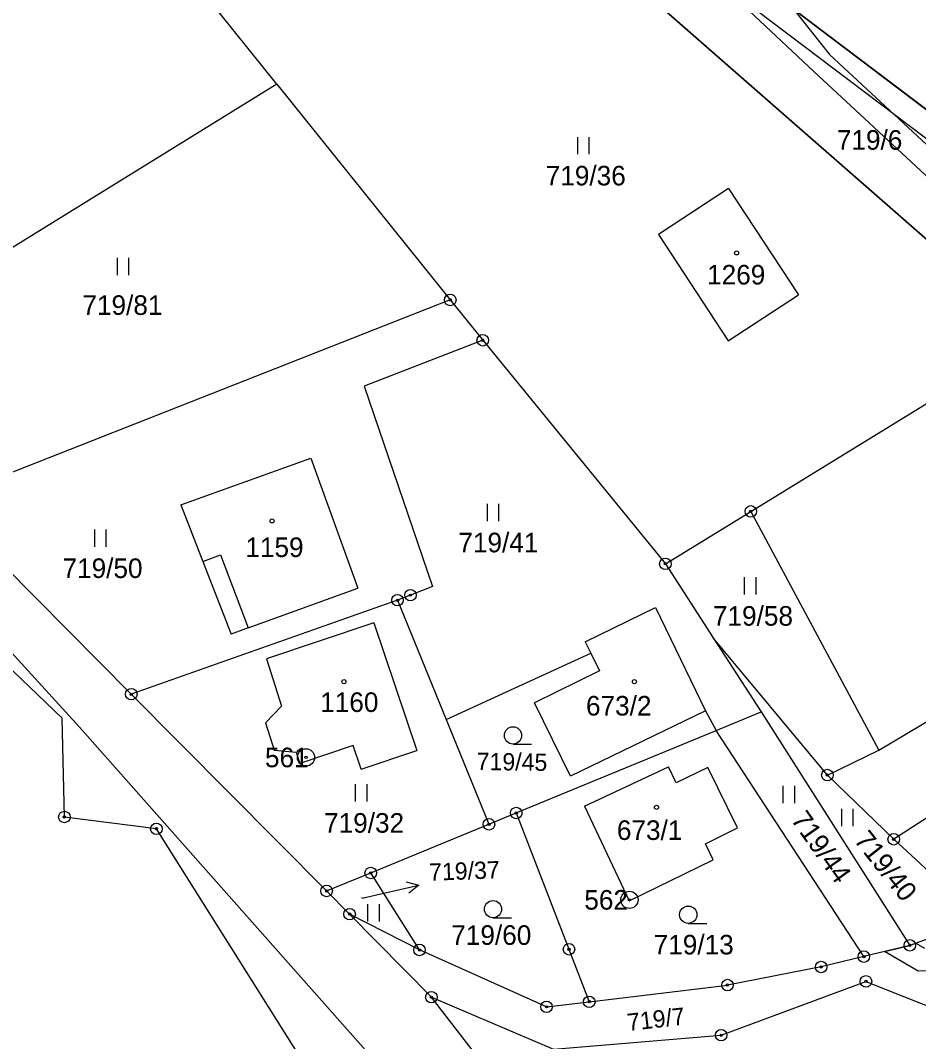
# Model space of a CAD drawing. Extents: x -439246 to -433691, y -1130252 to -1121148.
# Drawn here: x -436645.4 to -436567.4, y -1125891.5 to -1125802.9 of the extents above; entities that cross this region are included whole.
import ezdxf

# ---------------------------------------------------------------- set-up
doc = ezdxf.new("R2010")
doc.units = 0
for name, color, linetype in [('Vrstva 1', 7, 'Continuous'), ('Vrstva 16', 7, 'Continuous'), ('Vrstva 17', 7, 'Continuous'), ('Vrstva 18', 7, 'Continuous'), ('Vrstva 19', 7, 'Continuous'), ('Vrstva 24', 7, 'Continuous'), ('Vrstva 25', 7, 'Continuous'), ('Vrstva 3', 7, 'Continuous'), ('Vrstva 30', 7, 'Continuous'), ('Vrstva 37', 7, 'Continuous'), ('Vrstva 4', 7, 'Continuous')]:
    doc.layers.add(name, color=color, linetype=linetype)

msp = doc.modelspace()

# ---------------------------------------------------------------- linework, layer by layer
at = {"layer": 'Vrstva 1'}
for p, q in [((-436623.12, -1125808.44), (-436628.1, -1125802.25)), ((-436564.59, -1125812.25), (-436578.24, -1125801.93)), ((-436623.12, -1125808.44), (-436663.55, -1125833.39)), ((-436623.12, -1125808.44), (-436608.06, -1125827.16)), ((-436605.24, -1125830.66), (-436615.53, -1125834.66)), ((-436615.53, -1125834.66), (-436609.6, -1125852.04)), ((-436609.6, -1125852.04), (-436611.52, -1125852.79)), ((-436640.25, -1125864.25), (-436610.87, -1125897.43))]:
    msp.add_line(p, q, dxfattribs=at)
for points in [[(-436536.26, -1125836.19), (-436590.69, -1125795.04)], [(-436594.14, -1125797.88), (-436557.12, -1125830.28)], [(-436583.89, -1125817.5), (-436589.99, -1125821.48)], [(-436583.89, -1125817.5), (-436577.83, -1125826.73)], [(-436640.25, -1125864.25), (-436680.95, -1125819.62)], [(-436589.99, -1125821.48), (-436583.93, -1125830.7)], [(-436608.06, -1125827.16), (-436652.43, -1125844.6)], [(-436608.06, -1125827.16), (-436605.24, -1125830.66)], [(-436583.93, -1125830.7), (-436577.83, -1125826.73)], [(-436605.24, -1125830.66), (-436589.38, -1125850.07)], [(-436581.96, -1125845.52), (-436557.12, -1125830.28)], [(-436641.75, -1125863.48), (-436668.08, -1125838.25)], [(-436631.46, -1125844.96), (-436620.18, -1125840.89)], [(-436620.18, -1125840.89), (-436616.09, -1125852.18)], [(-436652.43, -1125844.6), (-436635.76, -1125861.39)], [(-436631.46, -1125844.96), (-436629.54, -1125849.88)], [(-436589.38, -1125850.07), (-436581.96, -1125845.52)], [(-436581.96, -1125845.52), (-436570.83, -1125866.25)], [(-436629.54, -1125849.88), (-436627.09, -1125856.17)], [(-436589.38, -1125850.07), (-436585.22, -1125856.5)], [(-436625.61, -1125855.63), (-436616.09, -1125852.18)], [(-436611.52, -1125852.79), (-436612.64, -1125853.23)], [(-436612.64, -1125853.23), (-436635.76, -1125861.39)], [(-436612.64, -1125853.23), (-436608.41, -1125863.59)], [(-436596.34, -1125856.83), (-436590.23, -1125853.87)], [(-436590.23, -1125853.87), (-436585.9, -1125862.82)], [(-436625.61, -1125855.63), (-436627.09, -1125856.17)], [(-436614.71, -1125855.18), (-436624.02, -1125858.32)], [(-436614.71, -1125855.18), (-436610.97, -1125866.27)], [(-436570.83, -1125866.25), (-436552.88, -1125855.58)], [(-436575.31, -1125868.41), (-436585.22, -1125856.5)], [(-436585.22, -1125856.5), (-436581.06, -1125862.92)], [(-436596.34, -1125856.83), (-436595.85, -1125857.82)], [(-436624.02, -1125858.32), (-436622.71, -1125862.43)], [(-436608.41, -1125863.59), (-436595.85, -1125857.82)], [(-436595.85, -1125857.82), (-436595.09, -1125859.37)], [(-436595.09, -1125859.37), (-436600.74, -1125862.15)], [(-436549, -1125860.74), (-436569.55, -1125873.98)], [(-436635.76, -1125861.39), (-436618.8, -1125878.47)], [(-436622.71, -1125862.43), (-436624.12, -1125863.88)], [(-436597.62, -1125868.49), (-436600.74, -1125862.15)], [(-436585.9, -1125862.82), (-436597.62, -1125868.49)], [(-436585.9, -1125862.82), (-436584.98, -1125864.54)], [(-436584.98, -1125864.54), (-436581.06, -1125862.92)], [(-436581.06, -1125862.92), (-436568.15, -1125883.19)], [(-436641.57, -1125872.05), (-436641.75, -1125863.48)], [(-436608.41, -1125863.59), (-436604.7, -1125872.68)], [(-436624.12, -1125863.88), (-436623.35, -1125866.26)], [(-436602.33, -1125871.7), (-436584.98, -1125864.54)], [(-436572.14, -1125884.17), (-436584.98, -1125864.54)], [(-436623.35, -1125866.26), (-436621.43, -1125866.43)], [(-436621.43, -1125866.43), (-436621.11, -1125867.4)], [(-436616.49, -1125865.84), (-436621.11, -1125867.4)], [(-436615.8, -1125867.9), (-436616.49, -1125865.84)], [(-436615.8, -1125867.9), (-436610.97, -1125866.27)], [(-436575.31, -1125868.41), (-436570.83, -1125866.25)], [(-436596.39, -1125871.11), (-436589.12, -1125867.69)], [(-436588.44, -1125869.08), (-436589.12, -1125867.69)], [(-436585.7, -1125867.74), (-436588.44, -1125869.08)], [(-436583.12, -1125873), (-436585.7, -1125867.74)], [(-436569.55, -1125873.98), (-436575.31, -1125868.41)], [(-436604.7, -1125872.68), (-436602.33, -1125871.7)], [(-436602.33, -1125871.7), (-436597.75, -1125883.53)], [(-436596.39, -1125871.11), (-436592.52, -1125879.34)], [(-436633.58, -1125873.07), (-436641.57, -1125872.05)], [(-436614.97, -1125876.91), (-436604.7, -1125872.68)], [(-436603.59, -1125920.72), (-436633.58, -1125873.07)], [(-436585.9, -1125874.37), (-436583.12, -1125873)], [(-436585.22, -1125875.76), (-436585.9, -1125874.37)], [(-436569.55, -1125873.98), (-436561.98, -1125880.95)], [(-436592.52, -1125879.34), (-436585.22, -1125875.76)], [(-436618.8, -1125878.47), (-436614.97, -1125876.91)], [(-436610.73, -1125883.59), (-436614.97, -1125876.91)], [(-436618.8, -1125878.47), (-436616.8, -1125880.48)], [(-436616.8, -1125880.48), (-436609.7, -1125887.69)], [(-436610.73, -1125883.59), (-436616.8, -1125880.48)], [(-436561.98, -1125880.95), (-436568.15, -1125883.19)], [(-436568.15, -1125883.19), (-436572.14, -1125884.17)], [(-436599.7, -1125888.53), (-436610.73, -1125883.59)], [(-436597.75, -1125883.53), (-436595.99, -1125888.09)], [(-436572.14, -1125884.17), (-436575.85, -1125885.07)], [(-436575.85, -1125885.07), (-436583.99, -1125886.64)], [(-436595.99, -1125888.09), (-436583.99, -1125886.64)], [(-436584.53, -1125890.99), (-436571.96, -1125886.32)], [(-436571.96, -1125886.32), (-436553.5, -1125893.66)], [(-436571.68, -1125936.92), (-436609.7, -1125887.69)], [(-436609.7, -1125887.69), (-436599.1, -1125892.21)], [(-436599.7, -1125888.53), (-436595.99, -1125888.09)], [(-436599.1, -1125892.21), (-436584.53, -1125890.99)]]:
    msp.add_lwpolyline(points, dxfattribs=at)
at = {"layer": 'Vrstva 16'}
msp.add_line((-436613.72, -1125878.63), (-436610.798, -1125877.952), dxfattribs=at)
for points in [[(-436611.885, -1125877.691), (-436610.798, -1125877.952), (-436611.659, -1125878.665)], [(-436615.7, -1125879.09), (-436613.72, -1125878.63)]]:
    msp.add_lwpolyline(points, dxfattribs=at)
at = {"layer": 'Vrstva 24'}
for centre, radius in [((-436608.06, -1125827.16), 0.5), ((-436608.06, -1125827.16), 0.1), ((-436605.24, -1125830.66), 0.5), ((-436605.24, -1125830.66), 0.1), ((-436581.96, -1125845.52), 0.5), ((-436581.96, -1125845.52), 0.1), ((-436589.38, -1125850.07), 0.5), ((-436589.38, -1125850.07), 0.1), ((-436611.52, -1125852.79), 0.5), ((-436612.64, -1125853.23), 0.5), ((-436612.64, -1125853.23), 0.1), ((-436611.52, -1125852.79), 0.1), ((-436635.76, -1125861.39), 0.5), ((-436635.76, -1125861.39), 0.1), ((-436620.59, -1125866.88), 0.75), ((-436620.59, -1125866.88), 0.1), ((-436575.31, -1125868.41), 0.5), ((-436575.31, -1125868.41), 0.1), ((-436641.57, -1125872.05), 0.5), ((-436602.33, -1125871.7), 0.5), ((-436602.33, -1125871.7), 0.1), ((-436641.57, -1125872.05), 0.1), ((-436633.58, -1125873.07), 0.5), ((-436604.7, -1125872.68), 0.5), ((-436604.7, -1125872.68), 0.1), ((-436633.58, -1125873.07), 0.1), ((-436569.55, -1125873.98), 0.5), ((-436569.55, -1125873.98), 0.1), ((-436614.97, -1125876.91), 0.5), ((-436614.97, -1125876.91), 0.1), ((-436618.8, -1125878.47), 0.5), ((-436618.8, -1125878.47), 0.1), ((-436592.5, -1125879.24), 0.75), ((-436592.5, -1125879.24), 0.1), ((-436616.8, -1125880.48), 0.5), ((-436616.8, -1125880.48), 0.1), ((-436610.73, -1125883.59), 0.5), ((-436597.75, -1125883.53), 0.5), ((-436568.15, -1125883.19), 0.5), ((-436568.15, -1125883.19), 0.1), ((-436610.73, -1125883.59), 0.1), ((-436597.75, -1125883.53), 0.1), ((-436572.14, -1125884.17), 0.5), ((-436572.14, -1125884.17), 0.1), ((-436575.85, -1125885.07), 0.5), ((-436575.85, -1125885.07), 0.1), ((-436571.96, -1125886.32), 0.5), ((-436583.99, -1125886.64), 0.5), ((-436583.99, -1125886.64), 0.1), ((-436571.96, -1125886.32), 0.1), ((-436609.7, -1125887.69), 0.5), ((-436609.7, -1125887.69), 0.1), ((-436595.99, -1125888.09), 0.5), ((-436599.7, -1125888.53), 0.5), ((-436599.7, -1125888.53), 0.1), ((-436595.99, -1125888.09), 0.1), ((-436584.53, -1125890.99), 0.5), ((-436584.53, -1125890.99), 0.1)]:
    msp.add_circle(centre, radius, dxfattribs=at)
at = {"layer": 'Vrstva 25'}
for p, q in [((-436596.99, -1125814.52), (-436596.99, -1125813.02)), ((-436595.99, -1125814.52), (-436595.99, -1125813.02)), ((-436636.97, -1125825.01), (-436636.97, -1125823.51)), ((-436635.97, -1125825.01), (-436635.97, -1125823.51)), ((-436604.84, -1125846.37), (-436604.84, -1125844.87)), ((-436603.84, -1125846.37), (-436603.84, -1125844.87)), ((-436638.93, -1125848.6), (-436638.93, -1125847.1)), ((-436637.93, -1125848.6), (-436637.93, -1125847.1)), ((-436582.5, -1125852.74), (-436582.5, -1125851.24)), ((-436581.5, -1125852.74), (-436581.5, -1125851.24)), ((-436602.61, -1125865.72), (-436601.01, -1125865.72)), ((-436616.29, -1125870.71), (-436616.29, -1125869.21)), ((-436615.29, -1125870.71), (-436615.29, -1125869.21)), ((-436579.14, -1125870.85), (-436579.14, -1125869.35)), ((-436578.14, -1125870.85), (-436578.14, -1125869.35)), ((-436574.06, -1125872.83), (-436574.06, -1125871.33)), ((-436573.06, -1125872.83), (-436573.06, -1125871.33)), ((-436615.21, -1125881.13), (-436615.21, -1125879.63)), ((-436614.21, -1125881.13), (-436614.21, -1125879.63)), ((-436604.35, -1125880.8), (-436602.75, -1125880.8)), ((-436587.39, -1125881.28), (-436585.79, -1125881.28))]:
    msp.add_line(p, q, dxfattribs=at)
for centre, radius in [((-436583.19, -1125823.08), 0.175), ((-436623.54, -1125846.35), 0.175), ((-436617.29, -1125860.3), 0.175), ((-436592.07, -1125860.3), 0.175), ((-436602.61, -1125864.97), 0.75), ((-436590.15, -1125871.21), 0.175), ((-436604.35, -1125880.05), 0.75), ((-436587.39, -1125880.53), 0.75)]:
    msp.add_circle(centre, radius, dxfattribs=at)
at = {"layer": 'Vrstva 3'}
for points in [[(-436583.89, -1125817.5), (-436589.99, -1125821.48)], [(-436583.89, -1125817.5), (-436577.83, -1125826.73)], [(-436589.99, -1125821.48), (-436583.93, -1125830.7)], [(-436583.93, -1125830.7), (-436577.83, -1125826.73)], [(-436631.46, -1125844.96), (-436620.18, -1125840.89)], [(-436620.18, -1125840.89), (-436616.09, -1125852.18)], [(-436631.46, -1125844.96), (-436629.54, -1125849.88)], [(-436629.54, -1125849.88), (-436628.01, -1125849.28)], [(-436628.01, -1125849.28), (-436625.61, -1125855.63)], [(-436625.61, -1125855.63), (-436616.09, -1125852.18)], [(-436596.34, -1125856.83), (-436590.23, -1125853.87)], [(-436590.23, -1125853.87), (-436585.9, -1125862.82)], [(-436614.71, -1125855.18), (-436624.02, -1125858.32)], [(-436614.71, -1125855.18), (-436610.97, -1125866.27)], [(-436596.34, -1125856.83), (-436595.85, -1125857.82)], [(-436624.02, -1125858.32), (-436622.71, -1125862.43)], [(-436595.85, -1125857.82), (-436595.09, -1125859.37)], [(-436595.09, -1125859.37), (-436600.74, -1125862.15)], [(-436622.71, -1125862.43), (-436624.12, -1125863.88)], [(-436597.62, -1125868.49), (-436600.74, -1125862.15)], [(-436585.9, -1125862.82), (-436597.62, -1125868.49)], [(-436624.12, -1125863.88), (-436623.35, -1125866.26)], [(-436623.35, -1125866.26), (-436621.43, -1125866.43)], [(-436621.43, -1125866.43), (-436621.11, -1125867.4)], [(-436616.49, -1125865.84), (-436621.11, -1125867.4)], [(-436615.8, -1125867.9), (-436616.49, -1125865.84)], [(-436615.8, -1125867.9), (-436610.97, -1125866.27)], [(-436596.39, -1125871.11), (-436589.12, -1125867.69)], [(-436588.44, -1125869.08), (-436589.12, -1125867.69)], [(-436585.7, -1125867.74), (-436588.44, -1125869.08)], [(-436583.12, -1125873), (-436585.7, -1125867.74)], [(-436596.39, -1125871.11), (-436592.52, -1125879.34)], [(-436585.9, -1125874.37), (-436583.12, -1125873)], [(-436585.22, -1125875.76), (-436585.9, -1125874.37)], [(-436592.52, -1125879.34), (-436585.22, -1125875.76)]]:
    msp.add_lwpolyline(points, dxfattribs=at)
at = {"layer": 'Vrstva 30'}
for points in [[(-436618.91, -1125747.99), (-436609.65, -1125760.8), (-436597.82, -1125777.17), (-436589.43, -1125791.49), (-436578.24, -1125801.93), (-436564.59, -1125812.25), (-436549.17, -1125821.67), (-436534.82, -1125833.88), (-436532.33, -1125842.24), (-436514.5, -1125858.85)], [(-436557.12, -1125830.28), (-436594.14, -1125797.88), (-436602.6, -1125783.85), (-436601.17, -1125782.81), (-436626.22, -1125753.57)], [(-436537.28, -1125841.47), (-436561.59, -1125821.17), (-436576.5, -1125807.32), (-436584.92, -1125799.4), (-436592.05, -1125792.7), (-436590, -1125790.52), (-436589.43, -1125791.49), (-436578.24, -1125801.93), (-436575.13, -1125805.86), (-436560.26, -1125819.67), (-436535.8, -1125840.1), (-436518.72, -1125863.88), (-436520.18, -1125865.63), (-436530.54, -1125849.87), (-436537.28, -1125841.47)], [(-436570.36, -1125883.73), (-436568.15, -1125883.19), (-436567.63, -1125883)], [(-436567.63, -1125883), (-436566.88, -1125883.44)], [(-436564.43, -1125885.38), (-436567.44, -1125885.43), (-436570.36, -1125883.73)]]:
    msp.add_lwpolyline(points, dxfattribs=at)
at = {"layer": 'Vrstva 37'}
for centre in [(-436583.19, -1125823.08), (-436623.54, -1125846.35), (-436617.29, -1125860.3), (-436592.07, -1125860.3), (-436590.15, -1125871.21)]:
    msp.add_circle(centre, 0.175, dxfattribs=at)
at = {"layer": 'Vrstva 4'}
for points in [[(-436629.54, -1125849.88), (-436628.01, -1125849.28)], [(-436628.01, -1125849.28), (-436625.61, -1125855.63)]]:
    msp.add_lwpolyline(points, dxfattribs=at)

# ---------------------------------------------------------------- texts
at = {"layer": 'Vrstva 16'}
for s, rotation, p in [('719/37', 2.1141, (-436609.87, -1125877.59)), ('719/7', 6.58467, (-436592.606, -1125890.635))]:
    msp.add_text(s, height=1.5, rotation=rotation, dxfattribs=at).set_placement(p)
at = {"layer": 'Vrstva 17'}
for s, p in [('561', (-436624.151, -1125867.73)), ('562', (-436596.42, -1125880.09))]:
    msp.add_text(s, height=1.7, dxfattribs=at).set_placement(p)
at = {"layer": 'Vrstva 18'}
for s, height, p in [('719/6', 1.7, (-436574.487, -1125814.12)), ('719/36', 1.7, (-436599.771, -1125817.22)), ('719/81', 1.7, (-436640.006, -1125828.46)), ('719/41', 1.7, (-436607.356, -1125849.07)), ('719/50', 1.7, (-436641.734, -1125851.3)), ('719/58', 1.7, (-436585.249, -1125855.44)), ('719/32', 1.7, (-436619.019, -1125873.41)), ('719/37', 0.1, (-436615.911, -1125879.09)), ('719/60', 1.7, (-436607.975, -1125883.15)), ('719/13', 1.7, (-436590.396, -1125883.98))]:
    msp.add_text(s, height=height, dxfattribs=at).set_placement(p)
for s, height, rotation, p in [('719/45', 1.5, 359.14455, (-436605.777, -1125867.963)), ('719/44', 1.7, 305.24202, (-436578.531, -1125872.289)), ('719/40', 1.7, 308.44395, (-436573.062, -1125874.088))]:
    msp.add_text(s, height=height, rotation=rotation, dxfattribs=at).set_placement(p)
at = {"layer": 'Vrstva 19'}
for s, p in [('1269', (-436585.759, -1125825.82)), ('1159', (-436625.855, -1125849.48)), ('1160', (-436619.356, -1125862.93)), ('673/2', (-436596.274, -1125863.24)), ('673/1', (-436593.591, -1125874.04))]:
    msp.add_text(s, height=1.7, dxfattribs=at).set_placement(p)

doc.saveas('drawing.dxf')
